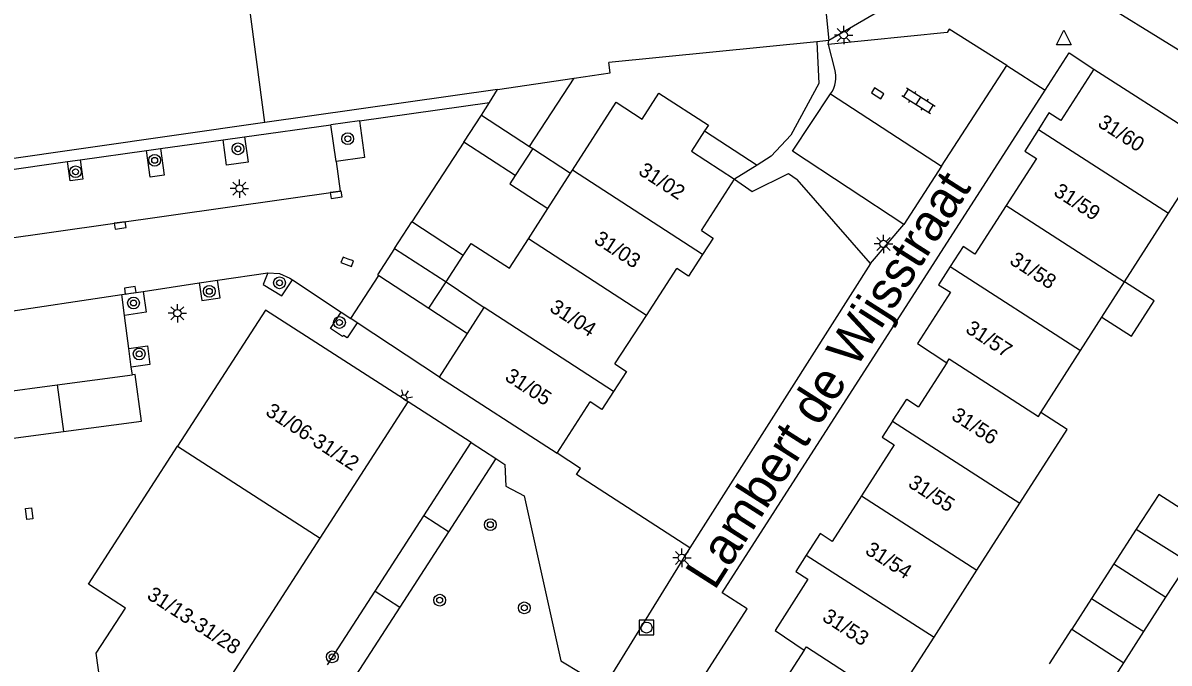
# Model space of a CAD drawing. Extents: x 132998 to 136004, y 396998 to 398512.
# Drawn here: x 133347.8 to 133425.6, y 397905.2 to 397948.6 of the extents above; entities that cross this region are included whole.
import ezdxf

# ---------------------------------------------------------------- set-up
doc = ezdxf.new("R2010")
doc.units = 0
for name, color, linetype in [('gg-afsc-erfafscheiding', 7, 'Continuous'), ('gg-anno-huisnummerreeks BGT', 7, 'Continuous'), ('gg-anno-openbare ruimte label', 7, 'Continuous'), ('gg-bbg-bijgebouw', 7, 'Continuous'), ('gg-bbg-gedigitaliseerde bebouwing', 7, 'Continuous'), ('gg-bbg-gedigitaliseerde bijgebouw', 7, 'Continuous'), ('gg-bbg-hoofdgebouw', 7, 'Continuous'), ('gg-bbg-luifel en loopbrug', 7, 'Continuous'), ('gg-bbg-tussenscheiding', 7, 'Continuous'), ('gg-knt-verharding', 7, 'Continuous'), ('gg-knt-verharding nz', 7, 'Continuous'), ('gt-grn-groengrens', 7, 'Continuous'), ('gt-grn-weggrens', 7, 'Continuous'), ('gt-symb-boom', 7, 'Continuous'), ('gt-symb-klinker verharding', 7, 'Continuous'), ('gt-symb-kolk', 7, 'Continuous'), ('gt-symb-kolk center center', 7, 'Continuous'), ('gt-symb-lichtmast', 7, 'Continuous'), ('gt-symb-lichtpunt', 7, 'Continuous'), ('gt-symb-rioolschacht', 7, 'Continuous'), ('gt-symb-waterafsluiter', 7, 'Continuous')]:
    doc.layers.add(name, color=color, linetype=linetype)

# ---------------------------------------------------------------- blocks, each defined once
blk = doc.blocks.new('gt0-BOOM')
at = {"layer": 'gt-symb-boom'}
for radius in [0.4, 0.2]:
    blk.add_circle((0, 0), radius, dxfattribs=at)
blk = doc.blocks.new('gt0-LMAST')
at = {"layer": 'gt-symb-lichtmast'}
for p, q in [((-0.182, 0.173), (-0.447, 0.438)), ((-0.005, 0.246), (-0.005, 0.621)), ((0.172, 0.173), (0.437, 0.438)), ((-0.255, -0.004), (-0.63, -0.004)), ((-0.182, -0.181), (-0.447, -0.446)), ((-0.005, -0.254), (-0.005, -0.629)), ((0.437, -0.446), (0.172, -0.181)), ((0.245, -0.004), (0.62, -0.004))]:
    blk.add_line(p, q, dxfattribs=at)
blk.add_circle((-0.005, -0.004), 0.25, dxfattribs=at)
blk = doc.blocks.new('gt0-KOLK')
at = {"layer": 'gt-symb-kolk'}
blk.add_lwpolyline([(0, 0), (0.375, 0), (0.375, 0.4), (-0.375, 0.4), (-0.375, 0), (0, 0)], dxfattribs=at)
blk = doc.blocks.new('gt0-KL1')
at = {"layer": 'gt-symb-klinker verharding'}
for p, q in [((-1.15, 0.3), (1.15, 0.3)), ((-1, -0.3), (-1, 0.3)), ((-0.5, 0.3), (-0.5, 0.45)), ((0, -0.3), (0, 0.3)), ((0.5, 0.3), (0.5, 0.45)), ((1, -0.3), (1, 0.3)), ((-1.15, -0.3), (1.15, -0.3)), ((-0.5, -0.45), (-0.5, -0.3)), ((0.5, -0.45), (0.5, -0.3))]:
    blk.add_line(p, q, dxfattribs=at)
blk = doc.blocks.new('gt0-WAFSL')
at = {"layer": 'gt-symb-waterafsluiter'}
for p, q in [((-0.5, -0.333), (0, 0.667)), ((0, 0.667), (0.5, -0.333)), ((0.5, -0.333), (-0.5, -0.333))]:
    blk.add_line(p, q, dxfattribs=at)
blk = doc.blocks.new('gt0-LPUNT')
at = {"layer": 'gt-symb-lichtpunt'}
for p, q in [((0, 0), (-0.25, 0)), ((0, 0), (0.25, 0)), ((-0.177, -0.177), (-0.442, -0.442)), ((0, -0.25), (0, -0.625)), ((0.442, -0.442), (0.177, -0.177))]:
    blk.add_line(p, q, dxfattribs=at)
blk.add_arc((0, 0), 0.25, 180, 0, dxfattribs=at)
blk = doc.blocks.new('gt0-RS')
at = {"layer": 'gt-symb-rioolschacht'}
blk.add_lwpolyline([(-0.5, -0.5), (0.5, -0.5), (0.5, 0.5), (-0.5, 0.5)], close=True, dxfattribs=at)
blk.add_circle((0, 0), 0.375, dxfattribs=at)
blk = doc.blocks.new('gt0-KOLKCC')
at = {"layer": 'gt-symb-kolk center center'}
blk.add_lwpolyline([(-0.375, 0.2), (0.375, 0.2), (0.375, -0.2), (-0.375, -0.2)], close=True, dxfattribs=at)

msp = doc.modelspace()

# ---------------------------------------------------------------- linework, layer by layer
at = {"layer": 'gg-afsc-erfafscheiding'}
for p, q in [((133399.78, 397938.4), (133400.367, 397938.006)), ((133370.069, 397928.558), (133371.964, 397931.482)), ((133370.496, 397928.276), (133370.069, 397928.558)), ((133376.09, 397924.58), (133370.496, 397928.276)), ((133378.241, 397920.16), (133373.97, 397922.92)), ((133375.021, 397915.184), (133378.241, 397920.16)), ((133371.715, 397910.075), (133375.021, 397915.184)), ((133368.48, 397905.076), (133371.715, 397910.075))]:
    msp.add_line(p, q, dxfattribs=at)
for points in [[(133401.711, 397947.34), (133401.836, 397944.507), (133399.939, 397941.007), (133398.611, 397939.585), (133397.651, 397938.976)], [(133396.13, 397938.01), (133397.32, 397937.18), (133399.78, 397938.4)]]:
    msp.add_lwpolyline(points, dxfattribs=at)
at = {"layer": 'gg-bbg-bijgebouw'}
for p, q in [((133377.74, 397940.53), (133378.94, 397942.37)), ((133378.94, 397942.37), (133382.211, 397940.236)), ((133381.22, 397938.26), (133377.74, 397940.53)), ((133382.211, 397940.236), (133382.42, 397940.1)), ((133382.42, 397940.1), (133381.22, 397938.26)), ((133373.047, 397933.313), (133374.22, 397935.12)), ((133377.71, 397932.85), (133374.22, 397935.12)), ((133371.964, 397931.482), (133375.37, 397929.26)), ((133375.37, 397929.26), (133376.54, 397931.055)), ((133350.139, 397924.059), (133355.24, 397924.743)), ((133345.018, 397923.373), (133350.139, 397924.059)), ((133423.399, 397914.283), (133421.877, 397911.93)), ((133421.877, 397911.93), (133420.359, 397909.576)), ((133425.414, 397909.658), (133426.953, 397912.043)), ((133423.917, 397907.334), (133425.414, 397909.658))]:
    msp.add_line(p, q, dxfattribs=at)
for points in [[(133373.047, 397933.313), (133371.89, 397931.53), (133371.964, 397931.482)], [(133350.56, 397920.895), (133355.86, 397921.6), (133355.44, 397924.77), (133355.24, 397924.743)], [(133345.127, 397921.17), (133345.26, 397920.19), (133350.56, 397920.895)]]:
    msp.add_lwpolyline(points, dxfattribs=at)
at = {"layer": 'gg-bbg-gedigitaliseerde bebouwing'}
for p, q in [((133394.093, 397941.289), (133393.2, 397939.915)), ((133425.595, 397935.713), (133428.55, 397940.32)), ((133422.608, 397931.055), (133425.595, 397935.713)), ((133376.54, 397931.055), (133379.133, 397929.314)), ((133421.068, 397928.654), (133422.608, 397931.055)), ((133419.62, 397926.396), (133421.068, 397928.654)), ((133416.916, 397922.181), (133419.62, 397926.396)), ((133412.583, 397911.488), (133415.5, 397916.028)), ((133409.666, 397906.947), (133412.583, 397911.488)), ((133406.96, 397902.736), (133409.666, 397906.947))]:
    msp.add_line(p, q, dxfattribs=at)
for points in [[(133389.846, 397942.095), (133390.99, 397943.855), (133394.344, 397941.675), (133394.093, 397941.289)], [(133377.71, 397932.85), (133378.237, 397933.659), (133380.848, 397931.981)], [(133415.5, 397916.028), (133418.712, 397921.027), (133416.916, 397922.181)]]:
    msp.add_lwpolyline(points, dxfattribs=at)
at = {"layer": 'gg-bbg-gedigitaliseerde bijgebouw'}
for p, q in [((133423.399, 397914.283), (133426.953, 397912.043)), ((133420.359, 397909.576), (133423.917, 397907.334))]:
    msp.add_line(p, q, dxfattribs=at)
at = {"layer": 'gg-bbg-hoofdgebouw'}
for p, q in [((133401.34, 397959.37), (133402.52, 397947.42)), ((133401.711, 397947.34), (133387.583, 397945.945)), ((133402.52, 397947.42), (133401.711, 397947.34)), ((133380.04, 397944.11), (133385.226, 397944.874)), ((133420.51, 397945.49), (133418.274, 397942.011)), ((133420.51, 397945.49), (133428.55, 397940.32)), ((133380.04, 397944.11), (133364.233, 397941.854)), ((133364.233, 397941.854), (133329.413, 397936.885)), ((133393.2, 397939.915), (133396.13, 397938.01)), ((133416.612, 397939.423), (133414.558, 397936.227)), ((133384.989, 397938.424), (133385.123, 397938.632)), ((133383.445, 397936.021), (133384.989, 397938.424)), ((133393.878, 397934.541), (133396.13, 397938.01)), ((133382.128, 397933.973), (133383.445, 397936.021)), ((133414.558, 397936.227), (133412.446, 397932.939)), ((133380.848, 397931.981), (133382.128, 397933.973)), ((133390.136, 397928.775), (133392.201, 397931.957)), ((133377.997, 397927.546), (133379.133, 397929.314)), ((133388.002, 397925.488), (133390.136, 397928.775)), ((133376.09, 397924.58), (133377.997, 397927.546)), ((133410.53, 397925.56), (133408.61, 397922.57)), ((133376.09, 397924.58), (133384.07, 397919.43)), ((133367.985, 397913.659), (133373.97, 397922.92)), ((133384.07, 397919.43), (133386.332, 397922.915)), ((133406.96, 397920.001), (133404.734, 397916.532)), ((133404.734, 397916.532), (133402.748, 397913.439))]:
    msp.add_line(p, q, dxfattribs=at)
for points in [[(133385.226, 397944.874), (133387.687, 397945.236), (133387.583, 397945.945)], [(133385.123, 397938.632), (133388.085, 397943.239), (133389.846, 397942.095)], [(133418.274, 397942.011), (133417.47, 397942.512), (133416.756, 397941.393)], [(133416.756, 397941.393), (133415.821, 397939.927), (133416.612, 397939.423)], [(133393.878, 397934.541), (133394.675, 397934.024), (133393.945, 397932.905)], [(133412.446, 397932.939), (133411.637, 397933.451), (133410.762, 397932.088)], [(133393.945, 397932.905), (133392.992, 397931.444), (133392.201, 397931.957)], [(133410.762, 397932.088), (133409.974, 397930.86), (133410.779, 397930.344)], [(133410.779, 397930.344), (133408.54, 397926.86), (133410.53, 397925.56)], [(133373.97, 397922.92), (133364.28, 397929.14), (133358.315, 397919.909)], [(133388.002, 397925.488), (133388.795, 397924.973), (133387.911, 397923.616)], [(133387.911, 397923.616), (133387.121, 397922.403), (133386.332, 397922.915)], [(133406.844, 397921.592), (133407.812, 397923.087), (133408.61, 397922.57)], [(133406.844, 397921.592), (133406.152, 397920.524), (133406.96, 397920.001)], [(133350.252, 397889.124), (133348.72, 397900.03), (133353.5, 397900.67), (133352.79, 397905.86), (133354.78, 397908.92), (133352.26, 397910.54), (133358.315, 397919.909)], [(133402.748, 397913.439), (133401.933, 397913.976), (133400.995, 397912.52)], [(133361.663, 397890.689), (133360.16, 397901.55), (133367.985, 397913.659)], [(133400.995, 397912.52), (133400.275, 397911.403), (133401.099, 397910.872)], [(133401.099, 397910.872), (133398.87, 397907.4), (133400.85, 397906.07)], [(133400.85, 397906.07), (133398.8, 397902.88), (133398.01, 397903.39), (133397.234, 397902.189)]]:
    msp.add_lwpolyline(points, dxfattribs=at)
at = {"layer": 'gg-bbg-luifel en loopbrug'}
for p, q in [((133382.211, 397940.236), (133385.226, 397944.874)), ((133379.478, 397943.221), (133380.04, 397944.11)), ((133378.94, 397942.37), (133379.478, 397943.221)), ((133394.093, 397941.289), (133397.651, 397938.976)), ((133382.42, 397940.1), (133384.989, 397938.424)), ((133397.651, 397938.976), (133396.13, 397938.01)), ((133375.37, 397929.26), (133377.997, 397927.546)), ((133420.359, 397909.576), (133419.02, 397907.5)), ((133417.508, 397905.142), (133419.02, 397907.5)), ((133419.02, 397907.5), (133422.544, 397905.203)), ((133422.544, 397905.203), (133423.917, 397907.334)), ((133421.066, 397902.9), (133422.544, 397905.203))]:
    msp.add_line(p, q, dxfattribs=at)
for points in [[(133381.22, 397938.26), (133380.859, 397937.707), (133383.445, 397936.021)], [(133421.068, 397928.654), (133423.08, 397927.362), (133424.62, 397929.763), (133422.608, 397931.055)], [(133428.451, 397914.363), (133424.92, 397916.635), (133423.399, 397914.283)]]:
    msp.add_lwpolyline(points, dxfattribs=at)
at = {"layer": 'gg-bbg-tussenscheiding'}
for p, q in [((133416.756, 397941.393), (133425.595, 397935.713)), ((133393.945, 397932.905), (133385.123, 397938.632)), ((133414.558, 397936.227), (133422.608, 397931.055)), ((133390.136, 397928.775), (133382.128, 397933.973)), ((133373.047, 397933.313), (133376.54, 397931.055)), ((133376.54, 397931.055), (133377.71, 397932.85)), ((133410.762, 397932.088), (133419.62, 397926.396)), ((133387.911, 397923.616), (133379.133, 397929.314)), ((133350.139, 397924.059), (133350.56, 397920.895)), ((133406.844, 397921.592), (133415.5, 397916.028)), ((133358.315, 397919.909), (133367.985, 397913.659)), ((133404.734, 397916.532), (133412.583, 397911.488)), ((133400.995, 397912.52), (133409.666, 397906.947)), ((133421.877, 397911.93), (133425.414, 397909.658))]:
    msp.add_line(p, q, dxfattribs=at)
for points in [[(133364.233, 397941.854), (133363.143, 397950.063), (133363.047, 397950.735)], [(133410.53, 397925.56), (133410.7, 397925.823), (133416.748, 397921.916), (133416.916, 397922.181)], [(133400.85, 397906.07), (133400.998, 397906.297), (133406.815, 397902.507), (133406.96, 397902.736)]]:
    msp.add_lwpolyline(points, dxfattribs=at)
at = {"layer": 'gg-knt-verharding'}
for p, q in [((133402.47, 397947.15), (133402.92, 397945.48)), ((133410.171, 397938.898), (133414.61, 397945.74)), ((133400.05, 397939.93), (133402.647, 397943.812)), ((133370.654, 397941.985), (133379.478, 397943.221)), ((133362.863, 397940.895), (133368.723, 397941.715)), ((133370.654, 397941.985), (133368.723, 397941.715)), ((133369.072, 397939.211), (133368.723, 397941.715)), ((133357.157, 397940.096), (133361.399, 397940.69)), ((133361.399, 397940.69), (133362.863, 397940.895)), ((133377.74, 397940.53), (133374.22, 397935.12)), ((133351.693, 397939.331), (133356.191, 397939.961)), ((133356.191, 397939.961), (133357.157, 397940.096)), ((133407.61, 397934.95), (133400.05, 397939.93)), ((133346.272, 397938.572), (133350.833, 397939.21)), ((133350.833, 397939.21), (133351.693, 397939.331)), ((133410.171, 397938.898), (133407.61, 397934.95)), ((133405.354, 397932.288), (133400.367, 397938.006)), ((133361.028, 397931.162), (133364.43, 397931.67)), ((133405.354, 397932.288), (133393.08, 397913.01)), ((133355.965, 397930.406), (133359.787, 397930.977)), ((133359.787, 397930.977), (133361.028, 397931.162)), ((133366.108, 397931.188), (133369.425, 397928.986)), ((133354.518, 397930.19), (133355.965, 397930.406)), ((133354.706, 397928.773), (133354.518, 397930.19)), ((133355.002, 397926.542), (133354.706, 397928.773)), ((133369.425, 397928.986), (133370.069, 397928.558)), ((133355.17, 397925.269), (133355.002, 397926.542)), ((133355.24, 397924.743), (133355.17, 397925.269)), ((133378.241, 397920.16), (133379.917, 397919.069)), ((133393.08, 397913.01), (133385.395, 397917.973))]:
    msp.add_line(p, q, dxfattribs=at)
for points in [[(133427.891, 397945.771), (133421.863, 397949.479), (133418.418, 397952.027), (133415.953, 397954.728), (133414.974, 397954.257)], [(133414.61, 397945.74), (133410.7, 397948.2), (133410.56, 397947.97), (133402.47, 397947.15)], [(133417.216, 397944.064), (133418.84, 397946.59), (133420.51, 397945.49)], [(133375.27, 397870.93), (133371.58, 397873.35), (133383.7, 397891.82), (133385.36, 397890.81), (133396.97, 397908.86), (133395.29, 397909.96), (133417.216, 397944.064)], [(133370.654, 397941.985), (133371.004, 397939.486), (133369.072, 397939.211)], [(133362.863, 397940.895), (133363.103, 397939.178), (133361.639, 397938.974), (133361.399, 397940.69)], [(133357.157, 397940.096), (133357.409, 397938.294), (133356.444, 397938.153), (133356.191, 397939.961)], [(133351.693, 397939.331), (133351.876, 397938.022), (133351.015, 397937.91), (133350.833, 397939.21)], [(133364.43, 397931.67), (133364.131, 397930.876), (133365.386, 397930.101), (133366.108, 397931.188)], [(133364.43, 397931.67), (133365.22, 397931.62), (133365.94, 397931.3), (133366.108, 397931.188)], [(133359.787, 397930.977), (133359.964, 397929.79), (133361.208, 397929.959), (133361.028, 397931.162)], [(133355.965, 397930.406), (133356.176, 397928.993), (133354.706, 397928.773)], [(133370.496, 397928.276), (133369.821, 397927.254), (133369.57, 397927.42), (133369.514, 397927.336), (133368.694, 397927.879), (133369.425, 397928.986)], [(133355.002, 397926.542), (133356.262, 397926.709), (133356.426, 397925.435), (133355.17, 397925.269)], [(133385.395, 397917.973), (133385.666, 397918.393), (133384.07, 397919.43)], [(133379.917, 397919.069), (133380.53, 397918.67), (133380.6, 397917.19), (133381.83, 397916.53), (133384.34, 397905.34), (133385.75, 397904.47), (133379.41, 397894.55), (133381.05, 397893.52)]]:
    msp.add_lwpolyline(points, dxfattribs=at)
msp.add_arc((133401.043, 397944.931), 1.956, 325.10259, 16.30714, dxfattribs=at)
at = {"layer": 'gg-knt-verharding nz'}
for p, q in [((133402.647, 397943.812), (133410.171, 397938.898)), ((133369.072, 397939.211), (133369.359, 397937.2)), ((133330.13, 397931.64), (133369.359, 397937.2)), ((133344.377, 397928.677), (133354.518, 397930.19))]:
    msp.add_line(p, q, dxfattribs=at)
at = {"layer": 'gt-grn-groengrens'}
for p, q in [((133379.917, 397919.069), (133376.7, 397914.097)), ((133376.7, 397914.097), (133375.021, 397915.184)), ((133376.7, 397914.097), (133373.394, 397908.989)), ((133371.715, 397910.075), (133373.394, 397908.989)), ((133373.394, 397908.989), (133370.159, 397903.989))]:
    msp.add_line(p, q, dxfattribs=at)
at = {"layer": 'gt-grn-weggrens'}
for p, q in [((133410.809, 397952.254), (133402.52, 397947.42)), ((133402.47, 397947.15), (133402.52, 397947.42)), ((133414.61, 397945.74), (133417.216, 397944.064)), ((133405.354, 397932.288), (133407.61, 397934.95)), ((133393.08, 397913.01), (133381.05, 397893.52))]:
    msp.add_line(p, q, dxfattribs=at)

# ---------------------------------------------------------------- block references
at = {"layer": 'gt-symb-boom'}
for p in [(133369.864, 397940.763), (133362.408, 397940.079), (133356.757, 397939.301), (133351.384, 397938.522), (133360.467, 397930.413), (133365.234, 397930.987), (133355.32, 397929.62), (133369.302, 397928.299), (133355.707, 397926.163), (133379.541, 397914.578), (133376.107, 397909.453), (133381.85, 397908.935), (133368.813, 397905.608)]:
    msp.add_blockref('gt0-BOOM', p, dxfattribs=at)
at = {"layer": 'gt-symb-klinker verharding', "rotation": -32.211897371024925}
msp.add_blockref('gt0-KL1', (133408.617, 397943.339), dxfattribs=at)
at = {"layer": 'gt-symb-kolk'}
for p, rotation in [((133405.732, 397943.672), -31.671318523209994), ((133369.052, 397937.157), -172.12907950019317), ((133354.384, 397935.078), -172.12907950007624), ((133369.897, 397932.601), 159.3903070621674), ((133355.13, 397930.282), 8.624228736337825)]:
    msp.add_blockref('gt0-KOLK', p, dxfattribs=dict(at, rotation=rotation))
at = {"layer": 'gt-symb-kolk center center', "rotation": 96.60603415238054}
msp.add_blockref('gt0-KOLKCC', (133348.239, 397915.316), dxfattribs=at)
at = {"layer": 'gt-symb-lichtmast'}
for p in [(133403.537, 397947.802), (133362.514, 397937.387), (133406.241, 397933.628), (133358.301, 397928.929), (133392.555, 397912.331)]:
    msp.add_blockref('gt0-LMAST', p, dxfattribs=at)
at = {"layer": 'gt-symb-lichtpunt', "rotation": 147.29919754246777}
msp.add_blockref('gt0-LPUNT', (133373.65, 397923.125), dxfattribs=at)
at = {"layer": 'gt-symb-rioolschacht'}
msp.add_blockref('gt0-RS', (133390.146, 397907.598), dxfattribs=at)
at = {"layer": 'gt-symb-waterafsluiter'}
msp.add_blockref('gt0-WAFSL', (133418.473, 397947.464), dxfattribs=at)

# ---------------------------------------------------------------- texts
at = {"layer": 'gg-anno-huisnummerreeks BGT'}
for s, rotation, p in [('31/60', 327.2, (133420.713, 397941.64)), ('31/02', 327, (133389.526, 397938.394)), ('31/59', 327.2, (133417.717, 397936.978)), ('31/03', 327, (133386.512, 397933.748)), ('31/58', 327.3, (133414.725, 397932.32)), ('31/04', 327, (133383.496, 397929.104)), ('31/57', 327.2, (133411.737, 397927.67)), ('31/05', 327, (133380.463, 397924.43)), ('31/06-31/12', 327.1, (133364.215, 397922.065)), ('31/56', 327.3, (133410.774, 397921.772)), ('31/55', 327.3, (133407.835, 397917.195)), ('31/54', 327.3, (133404.92, 397912.653)), ('31/13-31/28', 327.1, (133356.162, 397909.605)), ('31/53', 327.3, (133402.007, 397908.117))]:
    msp.add_text(s, height=1, rotation=rotation, dxfattribs=at).set_placement(p)
at = {"layer": 'gg-anno-openbare ruimte label'}
msp.add_text('Lambert de Wijsstraat', height=2.5, rotation=57.5, dxfattribs=at).set_placement((133394.763, 397910.055))

doc.saveas('drawing.dxf')
